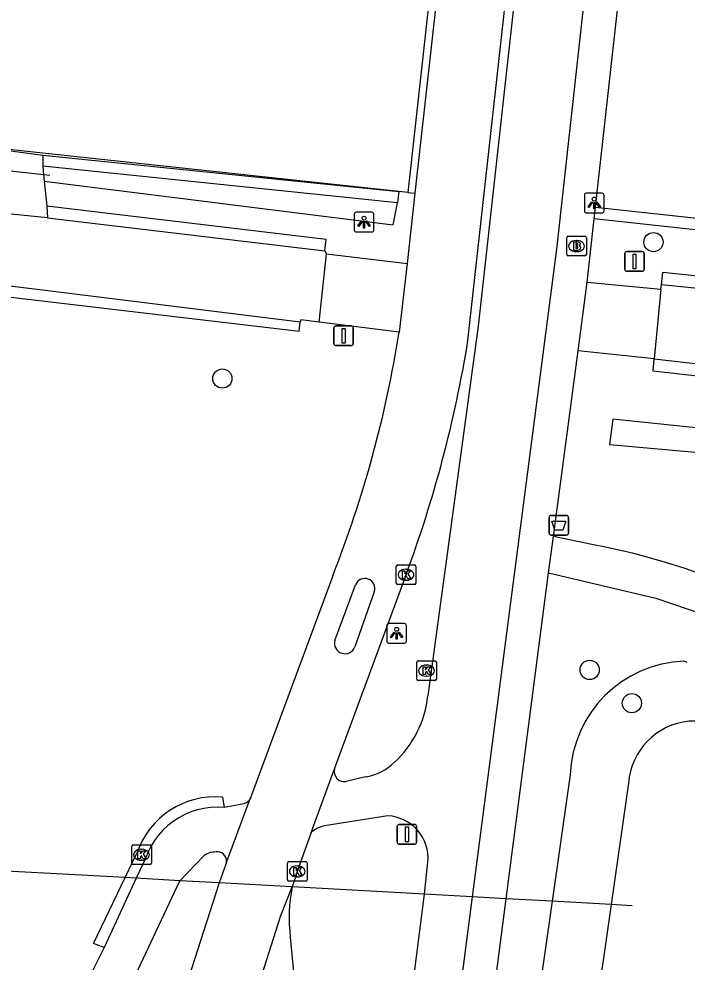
# Model space of a CAD drawing. Extents: x 160457 to 162082, y 388340 to 389736.
# Drawn here: x 161297.41 to 161331.41, y 388390.57 to 388438.53 of the extents above; entities that cross this region are included whole.
import ezdxf

# ---------------------------------------------------------------- set-up
doc = ezdxf.new("R2010")
doc.units = 0
for name, color, linetype in [('IMGEO_Afvalbak', 7, 'Continuous'), ('IMGEO_Berm_groen', 7, 'Continuous'), ('IMGEO_Boom', 7, 'Continuous'), ('IMGEO_Brandkraan', 7, 'Continuous'), ('IMGEO_Duiker', 7, 'Continuous'), ('IMGEO_Fietspad_gesloten', 7, 'Continuous'), ('IMGEO_Groenvoorziening', 7, 'Continuous'), ('IMGEO_Haag', 7, 'Continuous'), ('IMGEO_Hek', 7, 'Continuous'), ('IMGEO_Kolk', 7, 'Continuous'), ('IMGEO_Lichtpunt', 7, 'Continuous'), ('IMGEO_Meer_plas_ven_vijver', 7, 'Continuous'), ('IMGEO_Rijbaan_lokaal_gesloten', 7, 'Continuous'), ('IMGEO_Rijbaan_lokaal_halfverhard', 7, 'Continuous'), ('IMGEO_Rijbaan_lokaal_open', 7, 'Continuous'), ('IMGEO_Verkeersbordpaal', 7, 'Continuous'), ('IMGEO_Voetpad_halfverhard', 7, 'Continuous'), ('IMGEO_Voetpad_open', 7, 'Continuous'), ('IMGEO_Waterloop', 7, 'Continuous')]:
    doc.layers.add(name, color=color, linetype=linetype)

msp = doc.modelspace()

# ---------------------------------------------------------------- linework, layer by layer
at = {"layer": 'IMGEO_Afvalbak'}
for p, q in [((161324.387, 388412.381), (161324.387, 388413.181)), ((161324.387, 388413.181), (161324.387, 388412.381)), ((161324.487, 388413.281), (161325.277, 388413.281)), ((161325.277, 388413.281), (161324.487, 388413.281)), ((161325.377, 388413.181), (161325.377, 388412.381)), ((161325.377, 388412.381), (161325.377, 388413.181)), ((161325.277, 388412.281), (161324.487, 388412.281)), ((161324.487, 388412.281), (161325.277, 388412.281))]:
    msp.add_line(p, q, dxfattribs=at)
msp.add_lwpolyline([(161324.53, 388412.995), (161325.234, 388412.995), (161325.085, 388412.525), (161324.679, 388412.525), (161324.53, 388412.995)], dxfattribs=at)
for centre, start, end in [((161324.487, 388413.181), 90, 180), ((161324.487, 388413.181), 90, 180), ((161325.277, 388413.181), 0, 90), ((161325.277, 388413.181), 360, 90), ((161324.487, 388412.381), 180, 270), ((161324.487, 388412.381), 180, 270), ((161325.277, 388412.381), 270, 0), ((161325.277, 388412.381), 270, 0)]:
    msp.add_arc(centre, 0.1, start, end, dxfattribs=at)
at = {"layer": 'IMGEO_Berm_groen'}
for points in [[(161320.723, 388461.547), (161320.493, 388459.464), (161317.196, 388429.701)], [(161317.196, 388429.701), (161316.737, 388429.751)], [(161317.196, 388429.701), (161317.56, 388429.661)], [(161331.412, 388405.8), (161331.261, 388405.875)], [(161325.465, 388400.09), (161324.544, 388393.66), (161322.067, 388376.375)]]:
    msp.add_lwpolyline(points, dxfattribs=at)
msp.add_arc((161331.484, 388399.855), 6.024, 92.1245, 177.7666, dxfattribs=at)
at = {"layer": 'IMGEO_Boom'}
for centre in [(161329.698, 388427.181), (161307.764, 388420.243), (161326.451, 388405.426), (161328.6, 388403.737)]:
    msp.add_circle(centre, 0.489, dxfattribs=at)
at = {"layer": 'IMGEO_Brandkraan'}
for p, q in [((161325.282, 388426.553), (161325.282, 388427.405)), ((161325.357, 388427.479), (161326.209, 388427.479)), ((161326.283, 388427.405), (161326.283, 388426.553)), ((161325.77, 388427.259), (161325.795, 388427.259)), ((161326.209, 388426.479), (161325.357, 388426.479)), ((161325.793, 388426.699), (161325.768, 388426.699))]:
    msp.add_line(p, q, dxfattribs=at)
for points in [[(161325.282, 388426.553), (161325.282, 388427.405)], [(161325.357, 388427.479), (161326.209, 388427.479)], [(161326.283, 388427.405), (161326.283, 388426.553)], [(161325.63, 388427.179), (161325.63, 388426.779), (161325.843, 388426.779)], [(161325.861, 388427.179), (161325.63, 388427.179)], [(161325.809, 388427.098), (161325.755, 388427.098), (161325.755, 388427.022)], [(161325.755, 388427.022), (161325.808, 388427.022)], [(161325.817, 388426.946), (161325.755, 388426.946), (161325.755, 388426.865)], [(161326.209, 388426.479), (161325.357, 388426.479)], [(161325.755, 388426.865), (161325.817, 388426.865)]]:
    msp.add_lwpolyline(points, dxfattribs=at)
for centre, radius, start, end in [((161325.359, 388427.403), 0.0765, 91.552, 178.448), ((161325.359, 388427.403), 0.0765, 91.552, 178.448), ((161326.207, 388427.403), 0.0765, 1.552, 88.448), ((161326.207, 388427.403), 0.0765, 1.552, 88.448), ((161325.81, 388427.06), 0.0379, 267.8285, 90.9355), ((161325.818, 388426.905), 0.0404, 269.8759, 90.5077), ((161325.865, 388427.034), 0.145, 59.4692, 91.5367), ((161325.89, 388427.081), 0.0922, 285.5137, 58.1501), ((161325.895, 388426.889), 0.105, 301.3115, 78.989), ((161325.359, 388426.555), 0.0765, 181.552, 268.448), ((161325.359, 388426.555), 0.0765, 181.552, 268.448), ((161325.849, 388427.03), 0.251, 268.6676, 293.5347), ((161326.207, 388426.555), 0.0765, 271.552, 358.448), ((161326.207, 388426.555), 0.0765, 271.552, 358.448)]:
    msp.add_arc(centre, radius, start, end, dxfattribs=at)
for centre, major_axis, ratio, start_param, end_param in [((161325.769, 388426.979), (-0.387, 0.002), 0.722429, 4.712389, 7.853982), ((161325.794, 388426.979), (-0.39, 0.002), 0.717154, 1.570796, 4.712389)]:
    msp.add_ellipse(centre, major_axis=major_axis, ratio=ratio, start_param=start_param, end_param=end_param, dxfattribs=at)
at = {"layer": 'IMGEO_Duiker'}
for points in [[(161298.989, 388430.561), (161298.667, 388430.596), (161294.5, 388431.055), (161294.077, 388431.101)], [(161328.613, 388393.435), (161327.551, 388393.494), (161324.544, 388393.66), (161322.212, 388393.79), (161320.481, 388393.885), (161318.056, 388394.02), (161311.318, 388394.393), (161307.594, 388394.599), (161305.604, 388394.709), (161303.383, 388394.833), (161302.813, 388394.864), (161296.462, 388395.216)]]:
    msp.add_lwpolyline(points, dxfattribs=at)
at = {"layer": 'IMGEO_Fietspad_gesloten'}
for points in [[(161331.719, 388489.7), (161324.76, 388426.823), (161320.481, 388393.885), (161316.255, 388361.354), (161316.19, 388360.338), (161316.303, 388359.726)], [(161327.851, 388486.591), (161320.776, 388422.914), (161318.225, 388404.114)], [(161315.048, 388399.983), (161314.059, 388399.755)], [(161309.201, 388398.919), (161309.187, 388398.888), (161309.166, 388398.849), (161309.142, 388398.812), (161309.114, 388398.777), (161309.083, 388398.745), (161309.05, 388398.716), (161309.014, 388398.69), (161308.976, 388398.668), (161308.936, 388398.648), (161308.895, 388398.633), (161308.852, 388398.621), (161308.605, 388398.566), (161307.851, 388398.428)], [(161307.851, 388398.428), (161307.508, 388398.445), (161307.165, 388398.431), (161306.825, 388398.386), (161306.49, 388398.312), (161306.163, 388398.207), (161305.846, 388398.074), (161305.543, 388397.913), (161305.255, 388397.726), (161304.985, 388397.514), (161304.736, 388397.278), (161304.508, 388397.021), (161304.304, 388396.745), (161304.126, 388396.452), (161303.974, 388396.144), (161303.879, 388395.904), (161303.383, 388394.833), (161301.757, 388391.318)], [(161316.179, 388398.008), (161312.968, 388397.495)], [(161291.571, 388364.692), (161300.671, 388384.209), (161305.604, 388394.709), (161306.828, 388395.977)], [(161313.891, 388359.759), (161313.89, 388361.517), (161318.056, 388394.02), (161318.22, 388395.67)], [(161301.757, 388391.318), (161300.559, 388388.936), (161290.694, 388367.68)]]:
    msp.add_lwpolyline(points, dxfattribs=at)
for centre, radius, start, end in [((161312.778, 388404.728), 5.481, 313.1653, 353.5693), ((161314.493, 388402.922), 2.991, 280.6899, 312.8729), ((161313.962, 388400.252), 0.506, 163.3709, 281.0164), ((161316.07, 388395.853), 2.158, 355.1287, 87.1111), ((161313.236, 388396.103), 1.417, 100.8863, 131.9057), ((161307.453, 388395.073), 1.099, 85.718, 124.6688), ((161307.529, 388395.718), 0.451, 341.5183, 89.2646)]:
    msp.add_arc(centre, radius, start, end, dxfattribs=at)
at = {"layer": 'IMGEO_Groenvoorziening'}
msp.add_lwpolyline([(161298.632, 388431.598), (161316.737, 388429.751)], dxfattribs=at)
at = {"layer": 'IMGEO_Haag'}
for points in [[(161316.737, 388429.751), (161294.824, 388432.115)], [(161316.737, 388429.751), (161316.673, 388429.176)], [(161326.754, 388428.963), (161351.797, 388426.239), (161351.765, 388425.941)], [(161351.765, 388425.941), (161351.733, 388425.643), (161326.688, 388428.367)]]:
    msp.add_lwpolyline(points, dxfattribs=at)
at = {"layer": 'IMGEO_Hek'}
msp.add_lwpolyline([(161320.493, 388459.464), (161317.196, 388429.701)], dxfattribs=at)
at = {"layer": 'IMGEO_Kolk'}
for p, q in [((161316.611, 388409.839), (161316.611, 388410.691)), ((161316.686, 388410.765), (161317.538, 388410.765)), ((161317.612, 388410.691), (161317.612, 388409.839)), ((161317.099, 388410.545), (161317.124, 388410.545)), ((161317.538, 388409.765), (161316.686, 388409.765)), ((161317.122, 388409.985), (161317.097, 388409.985)), ((161317.651, 388404.964), (161317.651, 388405.816)), ((161317.726, 388405.89), (161318.578, 388405.89)), ((161318.652, 388405.816), (161318.652, 388404.964)), ((161318.139, 388405.67), (161318.164, 388405.67)), ((161318.578, 388404.89), (161317.726, 388404.89)), ((161318.162, 388405.11), (161318.137, 388405.11)), ((161303.149, 388395.601), (161303.149, 388396.453)), ((161303.224, 388396.527), (161304.076, 388396.527)), ((161303.637, 388396.307), (161303.662, 388396.307)), ((161304.15, 388396.453), (161304.15, 388395.601)), ((161303.66, 388395.747), (161303.635, 388395.747)), ((161304.076, 388395.527), (161303.224, 388395.527)), ((161311.074, 388394.754), (161311.074, 388395.606)), ((161311.149, 388395.68), (161312.001, 388395.68)), ((161311.562, 388395.46), (161311.587, 388395.46)), ((161312.075, 388395.606), (161312.075, 388394.754)), ((161311.585, 388394.9), (161311.56, 388394.9)), ((161312.001, 388394.68), (161311.149, 388394.68))]:
    msp.add_line(p, q, dxfattribs=at)
for points in [[(161316.611, 388409.839), (161316.611, 388410.691)], [(161316.686, 388410.765), (161317.538, 388410.765)], [(161317.612, 388410.691), (161317.612, 388409.839)], [(161316.932, 388410.465), (161317.055, 388410.465), (161317.055, 388410.314), (161317.185, 388410.465), (161317.349, 388410.465), (161317.203, 388410.314), (161317.356, 388410.065), (161317.204, 388410.065), (161317.119, 388410.229), (161317.055, 388410.162), (161317.055, 388410.065), (161316.932, 388410.065), (161316.932, 388410.465)], [(161317.538, 388409.765), (161316.686, 388409.765)], [(161317.651, 388404.964), (161317.651, 388405.816)], [(161317.726, 388405.89), (161318.578, 388405.89)], [(161318.652, 388405.816), (161318.652, 388404.964)], [(161317.972, 388405.59), (161318.095, 388405.59), (161318.095, 388405.439), (161318.225, 388405.59), (161318.389, 388405.59), (161318.243, 388405.439), (161318.396, 388405.19), (161318.244, 388405.19), (161318.159, 388405.354), (161318.095, 388405.287), (161318.095, 388405.19), (161317.972, 388405.19), (161317.972, 388405.59)], [(161318.578, 388404.89), (161317.726, 388404.89)], [(161303.149, 388395.601), (161303.149, 388396.453)], [(161303.224, 388396.527), (161304.076, 388396.527)], [(161303.47, 388396.227), (161303.593, 388396.227), (161303.593, 388396.076), (161303.723, 388396.227), (161303.887, 388396.227), (161303.741, 388396.076), (161303.894, 388395.827), (161303.742, 388395.827), (161303.657, 388395.991), (161303.593, 388395.924), (161303.593, 388395.827), (161303.47, 388395.827), (161303.47, 388396.227)], [(161304.15, 388396.453), (161304.15, 388395.601)], [(161304.076, 388395.527), (161303.224, 388395.527)], [(161311.074, 388394.754), (161311.074, 388395.606)], [(161311.149, 388395.68), (161312.001, 388395.68)], [(161311.395, 388395.38), (161311.518, 388395.38), (161311.518, 388395.229), (161311.648, 388395.38), (161311.812, 388395.38), (161311.666, 388395.229), (161311.819, 388394.98), (161311.667, 388394.98), (161311.582, 388395.144), (161311.518, 388395.077), (161311.518, 388394.98), (161311.395, 388394.98), (161311.395, 388395.38)], [(161312.075, 388395.606), (161312.075, 388394.754)], [(161312.001, 388394.68), (161311.149, 388394.68)]]:
    msp.add_lwpolyline(points, dxfattribs=at)
for centre, start, end in [((161316.688, 388410.689), 91.552, 178.448), ((161316.688, 388410.689), 91.552, 178.448), ((161317.536, 388410.689), 1.552, 88.448), ((161317.536, 388410.689), 1.552, 88.448), ((161316.688, 388409.841), 181.552, 268.448), ((161316.688, 388409.841), 181.552, 268.448), ((161317.536, 388409.841), 271.552, 358.448), ((161317.536, 388409.841), 271.552, 358.448), ((161317.728, 388405.814), 91.552, 178.448), ((161317.728, 388405.814), 91.552, 178.448), ((161318.576, 388405.814), 1.552, 88.448), ((161318.576, 388405.814), 1.552, 88.448), ((161317.728, 388404.966), 181.552, 268.448), ((161317.728, 388404.966), 181.552, 268.448), ((161318.576, 388404.966), 271.552, 358.448), ((161318.576, 388404.966), 271.552, 358.448), ((161303.226, 388396.451), 91.552, 178.448), ((161303.226, 388396.451), 91.552, 178.448), ((161304.074, 388396.451), 1.552, 88.448), ((161304.074, 388396.451), 1.552, 88.448), ((161303.226, 388395.603), 181.552, 268.448), ((161303.226, 388395.603), 181.552, 268.448), ((161304.074, 388395.603), 271.552, 358.448), ((161304.074, 388395.603), 271.552, 358.448), ((161311.151, 388395.604), 91.552, 178.448), ((161311.151, 388395.604), 91.552, 178.448), ((161311.999, 388395.604), 1.552, 88.448), ((161311.999, 388395.604), 1.552, 88.448), ((161311.151, 388394.756), 181.552, 268.448), ((161311.151, 388394.756), 181.552, 268.448), ((161311.999, 388394.756), 271.552, 358.448), ((161311.999, 388394.756), 271.552, 358.448)]:
    msp.add_arc(centre, 0.0765, start, end, dxfattribs=at)
for centre, major_axis, ratio, start_param, end_param in [((161317.098, 388410.265), (-0.387, 0.002), 0.722429, 4.712389, 7.853982), ((161317.123, 388410.265), (-0.39, 0.002), 0.717154, 1.570796, 4.712389), ((161318.138, 388405.39), (-0.387, 0.002), 0.722429, 4.712389, 7.853982), ((161318.163, 388405.39), (-0.39, 0.002), 0.717154, 1.570796, 4.712389), ((161303.636, 388396.027), (-0.387, 0.002), 0.722429, 4.712389, 7.853982), ((161303.661, 388396.027), (-0.39, 0.002), 0.717154, 1.570796, 4.712389), ((161311.561, 388395.18), (-0.387, 0.002), 0.722429, 4.712389, 7.853982), ((161311.586, 388395.18), (-0.39, 0.002), 0.717154, 1.570796, 4.712389)]:
    msp.add_ellipse(centre, major_axis=major_axis, ratio=ratio, start_param=start_param, end_param=end_param, dxfattribs=at)
at = {"layer": 'IMGEO_Lichtpunt'}
for p, q in [((161326.187, 388429.57), (161326.187, 388428.763)), ((161326.187, 388429.57), (161326.187, 388428.763)), ((161327.089, 388429.665), (161326.281, 388429.665)), ((161327.089, 388429.665), (161326.281, 388429.665)), ((161327.183, 388428.763), (161327.183, 388429.57)), ((161327.183, 388428.763), (161327.183, 388429.57)), ((161314.474, 388428.6), (161314.474, 388427.793)), ((161314.474, 388428.6), (161314.474, 388427.793)), ((161315.376, 388428.695), (161314.568, 388428.695)), ((161315.376, 388428.695), (161314.568, 388428.695)), ((161315.47, 388427.793), (161315.47, 388428.6)), ((161315.47, 388427.793), (161315.47, 388428.6)), ((161326.281, 388428.669), (161327.089, 388428.669)), ((161326.281, 388428.669), (161327.089, 388428.669)), ((161314.568, 388427.699), (161315.376, 388427.699)), ((161314.568, 388427.699), (161315.376, 388427.699)), ((161317.033, 388407.785), (161316.225, 388407.785)), ((161317.033, 388407.785), (161316.225, 388407.785)), ((161316.131, 388407.69), (161316.131, 388406.883)), ((161316.131, 388407.69), (161316.131, 388406.883)), ((161317.127, 388406.883), (161317.127, 388407.69)), ((161317.127, 388406.883), (161317.127, 388407.69)), ((161316.225, 388406.789), (161317.033, 388406.789)), ((161316.225, 388406.789), (161317.033, 388406.789))]:
    msp.add_line(p, q, dxfattribs=at)
for points in [[(161326.561, 388429.234), (161326.6, 388429.206), (161326.412, 388428.944), (161326.374, 388428.971), (161326.561, 388429.234)], [(161326.663, 388429.186), (161326.71, 388429.186), (161326.71, 388428.864), (161326.663, 388428.864), (161326.663, 388429.186)], [(161326.773, 388429.206), (161326.811, 388429.233), (161326.998, 388428.971), (161326.959, 388428.943), (161326.773, 388429.206)], [(161314.848, 388428.264), (161314.887, 388428.236), (161314.699, 388427.974), (161314.661, 388428.001), (161314.848, 388428.264)], [(161314.95, 388428.216), (161314.997, 388428.216), (161314.997, 388427.894), (161314.95, 388427.894), (161314.95, 388428.216)], [(161315.06, 388428.236), (161315.098, 388428.263), (161315.285, 388428.001), (161315.246, 388427.973), (161315.06, 388428.236)], [(161316.505, 388407.354), (161316.544, 388407.326), (161316.356, 388407.064), (161316.318, 388407.091), (161316.505, 388407.354)], [(161316.607, 388407.306), (161316.654, 388407.306), (161316.654, 388406.984), (161316.607, 388406.984), (161316.607, 388407.306)], [(161316.717, 388407.326), (161316.755, 388407.353), (161316.942, 388407.091), (161316.903, 388407.063), (161316.717, 388407.326)]]:
    msp.add_lwpolyline(points, dxfattribs=at)
for centre in [(161326.686, 388429.368), (161314.973, 388428.398), (161316.63, 388407.488)]:
    msp.add_circle(centre, 0.0994, dxfattribs=at)
for centre, start, end in [((161326.281, 388429.57), 90, 180), ((161326.281, 388429.57), 90, 180), ((161327.089, 388429.57), 0, 90), ((161327.089, 388429.57), 0, 90), ((161314.568, 388428.6), 90, 180), ((161314.568, 388428.6), 90, 180), ((161315.376, 388428.6), 0, 90), ((161315.376, 388428.6), 0, 90), ((161326.281, 388428.763), 180, 270), ((161326.281, 388428.763), 180, 270), ((161327.089, 388428.763), 270, 0), ((161327.089, 388428.763), 270, 360), ((161314.568, 388427.793), 180, 270), ((161314.568, 388427.793), 180, 270), ((161315.376, 388427.793), 270, 0), ((161315.376, 388427.793), 270, 360), ((161316.225, 388407.69), 90, 180), ((161316.225, 388407.69), 90, 180), ((161317.033, 388407.69), 0, 90), ((161317.033, 388407.69), 0, 90), ((161316.225, 388406.883), 180, 270), ((161316.225, 388406.883), 180, 270), ((161317.033, 388406.883), 270, 0), ((161317.033, 388406.883), 270, 360)]:
    msp.add_arc(centre, 0.0946, start, end, dxfattribs=at)
at = {"layer": 'IMGEO_Meer_plas_ven_vijver'}
msp.add_lwpolyline([(161328.435, 388399.664), (161327.551, 388393.494), (161325.009, 388375.756)], dxfattribs=at)
msp.add_arc((161331.816, 388399.438), 3.388, 14.0448, 176.1705, dxfattribs=at)
at = {"layer": 'IMGEO_Rijbaan_lokaal_gesloten'}
for points in [[(161320.258, 388422.182), (161322.196, 388439.738), (161324.257, 388458.09), (161325.962, 388473.498), (161327.783, 388489.878), (161328.297, 388494.604)], [(161321.111, 388461.505), (161317.56, 388429.661)], [(161317.56, 388429.661), (161317.162, 388426.091)], [(161330.076, 388424.784), (161330.101, 388425.012)], [(161350.264, 388422.978), (161330.101, 388425.012)], [(161329.742, 388421.252), (161376.102, 388415.972), (161404.898, 388412.775)], [(161313.376, 388410.214), (161309.201, 388398.919)], [(161313.477, 388400.397), (161317.108, 388410.258)], [(161313.484, 388406.925), (161314.54, 388409.75)], [(161315.495, 388409.401), (161314.502, 388406.595)], [(161312.289, 388397.158), (161313.477, 388400.397)], [(161307.957, 388395.575), (161308.047, 388395.816), (161309.201, 388398.919)], [(161312.289, 388397.158), (161311.574, 388395.18), (161311.498, 388394.945), (161311.318, 388394.393)], [(161307.957, 388395.575), (161307.947, 388395.546), (161307.594, 388394.599), (161303.677, 388382.425), (161302.17, 388376.281), (161301.219, 388370.027), (161301.089, 388368.691), (161300.744, 388364.296), (161300.731, 388361.866), (161300.71, 388359.704)], [(161304.302, 388365.295), (161304.499, 388367.758), (161305.186, 388373.208), (161306.514, 388379.486), (161306.863, 388380.799), (161310.745, 388392.945), (161311.318, 388394.393)]]:
    msp.add_lwpolyline(points, dxfattribs=at)
for centre, radius, start, end in [((161258.77, 388431.782), 58.711, 338.44687, 351.01004), ((161257.112, 388432.485), 63.981, 339.67129, 350.73282), ((161315.016, 388409.571), 0.508, 340.4284, 159.4225), ((161314.002, 388406.787), 0.536, 165.0269, 339.0513)]:
    msp.add_arc(centre, radius, start, end, dxfattribs=at)
at = {"layer": 'IMGEO_Rijbaan_lokaal_halfverhard'}
for points in [[(161247.024, 388429.177), (161262.597, 388427.954), (161262.702, 388427.943), (161277.204, 388426.359), (161292.1, 388424.951), (161311.668, 388422.653), (161311.73, 388423.104)], [(161312.979, 388426.739), (161313.045, 388427.319), (161298.839, 388429.014)], [(161298.839, 388429.014), (161298.862, 388428.41)], [(161405.12, 388412.075), (161329.68, 388420.62), (161329.742, 388421.252)]]:
    msp.add_lwpolyline(points, dxfattribs=at)
at = {"layer": 'IMGEO_Rijbaan_lokaal_open'}
for points in [[(161311.73, 388423.104), (161292.167, 388425.541), (161277.309, 388426.951), (161262.747, 388428.544), (161247.07, 388429.705), (161240.905, 388429.599), (161234.923, 388428.966), (161228.852, 388427.774), (161223.825, 388426.348), (161216.881, 388423.552), (161216.519, 388423.386), (161209.885, 388419.957), (161203.584, 388415.949), (161203.218, 388415.691), (161199.499, 388412.755), (161196.058, 388409.498), (161195.167, 388408.553), (161190.871, 388403.436), (161187.05, 388397.956), (161183.734, 388392.156), (161182.659, 388389.979), (161179.238, 388382.7), (161176.48, 388375.144), (161175.581, 388372.104)], [(161298.862, 388428.41), (161293.806, 388428.922)], [(161298.862, 388428.41), (161312.979, 388426.739)], [(161312.687, 388423.115), (161313.056, 388426.581)], [(161312.979, 388426.739), (161313.056, 388426.581)], [(161313.056, 388426.581), (161317.162, 388426.091)], [(161317.162, 388426.091), (161316.76, 388422.608)], [(161330.101, 388425.012), (161330.175, 388425.648), (161350.682, 388423.507)], [(161325.863, 388421.649), (161326.329, 388425.146)], [(161326.329, 388425.146), (161330.076, 388424.784)], [(161330.076, 388424.784), (161329.742, 388421.252)], [(161312.687, 388423.115), (161311.748, 388423.232), (161311.73, 388423.104)], [(161316.76, 388422.608), (161312.687, 388423.115)], [(161329.742, 388421.252), (161325.863, 388421.649)], [(161311.221, 388391.84), (161311.453, 388389.362)]]:
    msp.add_lwpolyline(points, dxfattribs=at)
msp.add_arc((161319.327, 388392.81), 8.164, 168.8219, 186.8264, dxfattribs=at)
at = {"layer": 'IMGEO_Verkeersbordpaal'}
for p, q in [((161328.238, 388425.796), (161328.238, 388426.596)), ((161328.238, 388426.596), (161328.238, 388425.796)), ((161328.338, 388426.696), (161329.128, 388426.696)), ((161329.128, 388426.696), (161328.338, 388426.696)), ((161329.228, 388426.596), (161329.228, 388425.796)), ((161329.228, 388425.796), (161329.228, 388426.596)), ((161329.128, 388425.696), (161328.338, 388425.696)), ((161328.338, 388425.696), (161329.128, 388425.696)), ((161313.434, 388422.02), (161313.434, 388422.82)), ((161313.434, 388422.82), (161313.434, 388422.02)), ((161313.534, 388422.92), (161314.324, 388422.92)), ((161314.324, 388422.92), (161313.534, 388422.92)), ((161314.424, 388422.82), (161314.424, 388422.02)), ((161314.424, 388422.02), (161314.424, 388422.82)), ((161314.324, 388421.92), (161313.534, 388421.92)), ((161313.534, 388421.92), (161314.324, 388421.92)), ((161316.656, 388396.666), (161316.656, 388397.466)), ((161316.656, 388397.466), (161316.656, 388396.666)), ((161316.756, 388397.566), (161317.546, 388397.566)), ((161317.546, 388397.566), (161316.756, 388397.566)), ((161317.646, 388397.466), (161317.646, 388396.666)), ((161317.646, 388396.666), (161317.646, 388397.466)), ((161317.546, 388396.566), (161316.756, 388396.566)), ((161316.756, 388396.566), (161317.546, 388396.566))]:
    msp.add_line(p, q, dxfattribs=at)
for points in [[(161328.658, 388426.571), (161328.808, 388426.571), (161328.808, 388425.821), (161328.658, 388425.821), (161328.658, 388426.571)], [(161313.854, 388422.795), (161314.004, 388422.795), (161314.004, 388422.045), (161313.854, 388422.045), (161313.854, 388422.795)], [(161317.076, 388397.441), (161317.226, 388397.441), (161317.226, 388396.691), (161317.076, 388396.691), (161317.076, 388397.441)]]:
    msp.add_lwpolyline(points, dxfattribs=at)
for centre, start, end in [((161328.338, 388426.596), 90, 180), ((161328.338, 388426.596), 90, 180), ((161329.128, 388426.596), 0, 90), ((161329.128, 388426.596), 360, 90), ((161328.338, 388425.796), 180, 270), ((161328.338, 388425.796), 180, 270), ((161329.128, 388425.796), 270, 0), ((161329.128, 388425.796), 270, 0), ((161313.534, 388422.82), 90, 180), ((161313.534, 388422.82), 90, 180), ((161314.324, 388422.82), 0, 90), ((161314.324, 388422.82), 360, 90), ((161313.534, 388422.02), 180, 270), ((161313.534, 388422.02), 180, 270), ((161314.324, 388422.02), 270, 0), ((161314.324, 388422.02), 270, 0), ((161316.756, 388397.466), 90, 180), ((161316.756, 388397.466), 90, 180), ((161317.546, 388397.466), 0, 90), ((161317.546, 388397.466), 360, 90), ((161316.756, 388396.666), 180, 270), ((161316.756, 388396.666), 180, 270), ((161317.546, 388396.666), 270, 0), ((161317.546, 388396.666), 270, 0)]:
    msp.add_arc(centre, 0.1, start, end, dxfattribs=at)
at = {"layer": 'IMGEO_Voetpad_halfverhard'}
for points in [[(161326.564, 388411.797), (161324.604, 388412.213)], [(161324.364, 388410.363), (161329.813, 388409.073), (161333.007, 388407.983)]]:
    msp.add_lwpolyline(points, dxfattribs=at)
msp.add_arc((161320.426, 388378.138), 34.215, 42.263, 79.6653, dxfattribs=at)
at = {"layer": 'IMGEO_Voetpad_open'}
for points in [[(161326.754, 388428.963), (161333.589, 388490.266)], [(161294.824, 388432.115), (161298.632, 388431.598)], [(161298.632, 388431.598), (161298.622, 388431.049)], [(161298.622, 388431.049), (161298.667, 388430.596), (161298.699, 388430.281)], [(161298.699, 388430.281), (161298.839, 388429.014)], [(161326.688, 388428.367), (161326.721, 388428.665), (161326.754, 388428.963)], [(161326.329, 388425.146), (161326.688, 388428.367)], [(161324.604, 388412.213), (161325.863, 388421.649)], [(161324.364, 388410.363), (161324.604, 388412.213)], [(161319.786, 388359.333), (161318.425, 388360.053), (161318.02, 388361.496), (161322.212, 388393.79), (161324.364, 388410.363)], [(161307.774, 388398.962), (161307.851, 388398.428)], [(161301.757, 388391.318), (161301.203, 388391.511), (161302.813, 388394.864), (161303.414, 388396.116)]]:
    msp.add_lwpolyline(points, dxfattribs=at)
msp.add_arc((161307.415, 388394.75), 4.227, 85.1221, 161.1471, dxfattribs=at)
at = {"layer": 'IMGEO_Waterloop'}
for points in [[(161316.673, 388429.176), (161298.622, 388431.049)], [(161298.699, 388430.281), (161316.452, 388428.051), (161316.673, 388429.176)], [(161345.287, 388415.293), (161345.502, 388416.319), (161327.635, 388418.171), (161327.456, 388416.887), (161345.287, 388415.293)]]:
    msp.add_lwpolyline(points, dxfattribs=at)

doc.saveas('drawing.dxf')
